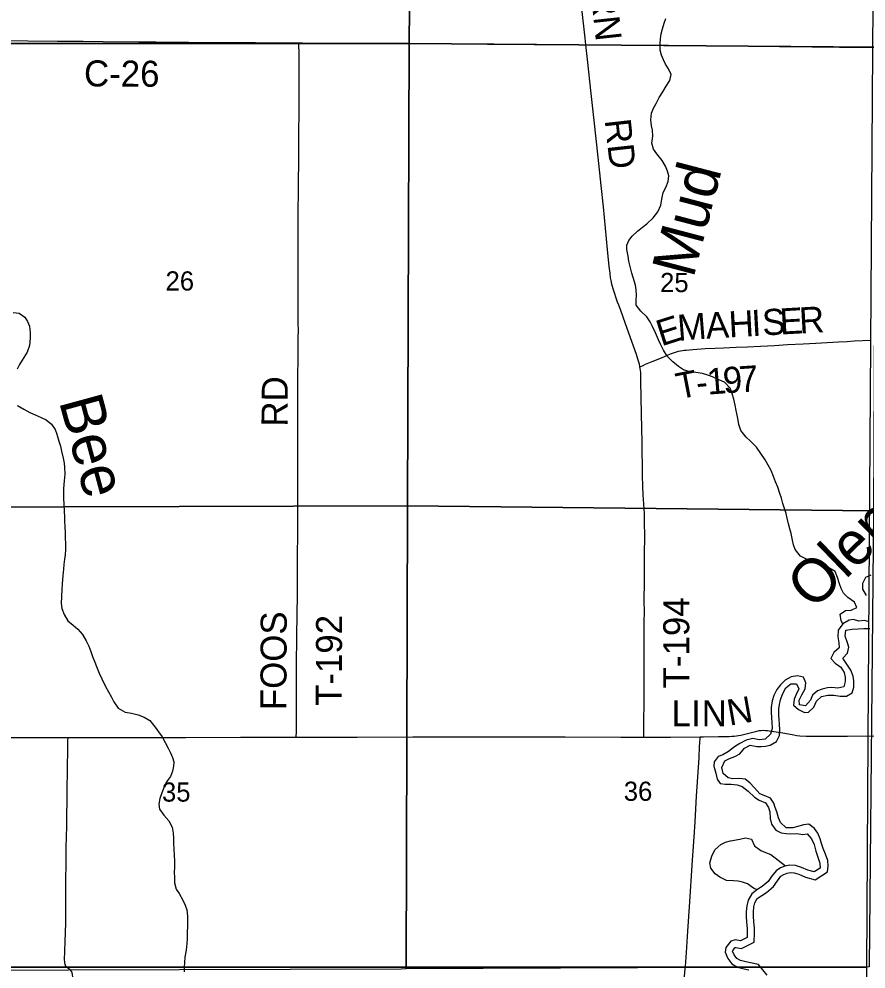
# Model space of a CAD drawing. Extents: x 1584893 to 1934202, y 663575 to 1091909.
# Drawn here: x 1831624 to 1841383, y 963802 to 974741 of the extents above; entities that cross this region are included whole.
import ezdxf

# ---------------------------------------------------------------- set-up
doc = ezdxf.new("R2010")
doc.units = 0
for name, color, linetype in [('GM_X_County_Road', 7, 'Continuous'), ('GM_X_County_Road_Text', 7, 'Continuous'), ('GM_X_Major_River', 7, 'Continuous'), ('GM_X_Major_River_Text', 7, 'Continuous'), ('GM_X_Minor_River', 7, 'Continuous'), ('GM_X_Minor_River_Text', 7, 'Continuous'), ('GM_X_Section', 7, 'Continuous'), ('GM_X_Section_Text', 7, 'Continuous'), ('GM_X_Township', 7, 'Continuous'), ('GM_X_Township_Road', 7, 'Continuous'), ('GM_X_Township_Road_Text', 7, 'Continuous')]:
    doc.layers.add(name, color=color, linetype=linetype)

msp = doc.modelspace()

# ---------------------------------------------------------------- linework, layer by layer
at = {"layer": 'GM_X_County_Road'}
for points in [[(1829612, 974477), (1829870, 974482), (1830198, 974485), (1830772, 974494), (1831035, 974495), (1831428, 974492), (1831724, 974489), (1832068, 974485), (1832364, 974485), (1832593, 974481), (1833003, 974478), (1833200, 974476), (1833578, 974474), (1834004, 974472), (1834349, 974469), (1834579, 974468), (1834847, 974468)], [(1834847, 974468), (1834890, 974468), (1835399, 974462), (1835711, 974460), (1836088, 974458), (1836367, 974457), (1836728, 974454), (1837023, 974452), (1837269, 974450), (1837565, 974448), (1837729, 974448), (1838139, 974444), (1838155, 974444)], [(1838155, 974444), (1838418, 974444), (1838648, 974441), (1838861, 974440), (1839107, 974439), (1839501, 974434), (1839878, 974430), (1840174, 974426), (1840387, 974425), (1840764, 974422), (1841076, 974417), (1841289, 974415), (1841535, 974415), (1841560, 974416)], [(1829537, 966472), (1829663, 966471), (1830204, 966469), (1830877, 966467), (1831402, 966466), (1832059, 966467), (1832189, 966467)], [(1832189, 966467), (1832649, 966467), (1833289, 966467), (1833543, 966468), (1834176, 966471), (1834717, 966471), (1834819, 966471)], [(1834819, 966471), (1835045, 966472), (1835521, 966473), (1836161, 966474), (1836883, 966474), (1837195, 966474), (1837917, 966474), (1838557, 966473), (1838822, 966473)], [(1838822, 966473), (1839131, 966473), (1839470, 966475)], [(1839302, 963830), (1839314, 963993), (1839331, 964238), (1839350, 964516), (1839385, 965056), (1839403, 965318), (1839413, 965498), (1839431, 965793), (1839459, 966234), (1839466, 966365), (1839468, 966406), (1839470, 966459), (1839470, 966475)], [(1839470, 966475), (1839509, 966475), (1839683, 966477), (1839768, 966478), (1839805, 966479), (1839836, 966481), (1839865, 966483), (1839892, 966485), (1839914, 966489), (1839942, 966494), (1840047, 966520), (1840126, 966541), (1840152, 966547), (1840175, 966549), (1840201, 966550), (1840223, 966549), (1840249, 966547), (1840287, 966542), (1840321, 966538), (1840374, 966530), (1840449, 966517), (1840552, 966497), (1840585, 966492), (1840620, 966488), (1840693, 966483), (1840750, 966482), (1841169, 966484), (1841473, 966488)], [(1839201, 962564), (1839211, 962655), (1839219, 962740), (1839233, 962869), (1839244, 962983), (1839254, 963096), (1839258, 963152), (1839260, 963188), (1839262, 963242), (1839264, 963276), (1839271, 963411), (1839281, 963568), (1839289, 963666), (1839297, 963764), (1839302, 963830)]]:
    msp.add_lwpolyline(points, dxfattribs=at)
at = {"layer": 'GM_X_Major_River'}
for points in [[(1841438, 968337), (1841377, 968310), (1841344, 968242), (1841344, 968174), (1841383, 968103)], [(1841418, 967798), (1841367, 967813), (1841301, 967808), (1841239, 967825), (1841189, 967818), (1841116, 967778), (1841060, 967703), (1841057, 967627), (1841069, 967556), (1841072, 967498), (1841011, 967445), (1840978, 967378), (1841026, 967322), (1841093, 967279), (1841130, 967214), (1841141, 967162), (1841142, 967112), (1841127, 967052), (1841058, 967037), (1840989, 967045), (1840938, 967040), (1840876, 967025), (1840824, 967006), (1840765, 966953), (1840742, 966897), (1840686, 966832), (1840616, 966844), (1840614, 966896), (1840643, 966959), (1840680, 967029), (1840688, 967095), (1840661, 967164), (1840594, 967179), (1840521, 967165), (1840452, 967126), (1840399, 967075), (1840356, 967022), (1840319, 966950), (1840302, 966890), (1840290, 966812), (1840291, 966760), (1840293, 966694), (1840298, 966642), (1840303, 966570), (1840281, 966504), (1840220, 966447), (1840152, 966442), (1840077, 966456), (1840000, 966437), (1839929, 966397), (1839869, 966360), (1839799, 966307), (1839733, 966269), (1839680, 966250), (1839633, 966186), (1839630, 966136), (1839652, 966058), (1839667, 965989), (1839702, 965938), (1839758, 965929), (1839828, 965930), (1839897, 965924), (1839955, 965903), (1840026, 965849), (1840098, 965782), (1840153, 965744), (1840223, 965715), (1840260, 965662), (1840273, 965612), (1840279, 965533), (1840292, 965469), (1840342, 965402), (1840407, 965370), (1840461, 965361), (1840515, 965360), (1840587, 965362), (1840653, 965351), (1840705, 965360), (1840756, 965301), (1840784, 965236), (1840805, 965159), (1840827, 965089)], [(1840723, 965468), (1840661, 965463), (1840597, 965442), (1840541, 965426), (1840463, 965429), (1840398, 965489), (1840375, 965543), (1840355, 965610), (1840336, 965662), (1840319, 965713), (1840284, 965770), (1840211, 965801), (1840159, 965819), (1840097, 965888), (1840044, 965945), (1839991, 965986), (1839921, 965994), (1839849, 965991), (1839793, 966003), (1839736, 966052), (1839722, 966122), (1839755, 966198), (1839810, 966225), (1839872, 966248), (1839929, 966281), (1839982, 966344), (1840047, 966380), (1840123, 966365), (1840174, 966362), (1840225, 966367), (1840277, 966378), (1840350, 966422), (1840385, 966490), (1840390, 966556), (1840386, 966622), (1840383, 966676), (1840380, 966726), (1840380, 966797), (1840385, 966847), (1840398, 966902), (1840419, 966968), (1840457, 967038), (1840516, 967084), (1840582, 967087), (1840610, 967026), (1840579, 966963), (1840556, 966909), (1840548, 966841), (1840603, 966788), (1840675, 966756), (1840721, 966761), (1840782, 966816), (1840813, 966884), (1840870, 966939), (1840941, 966955), (1841013, 966956), (1841084, 966942), (1841158, 966943), (1841223, 966983), (1841241, 967047), (1841244, 967121), (1841233, 967174), (1841209, 967244), (1841162, 967312), (1841114, 967379), (1841171, 967438), (1841184, 967508), (1841169, 967558), (1841141, 967635), (1841152, 967703), (1841225, 967715), (1841293, 967718), (1841359, 967723), (1841427, 967723)], [(1840940, 964922), (1840947, 964988), (1840941, 965052), (1840914, 965123), (1840889, 965190), (1840871, 965248), (1840856, 965301), (1840827, 965367), (1840788, 965420), (1840723, 965468)], [(1840827, 965089), (1840850, 965022), (1840855, 964962), (1840786, 964919), (1840714, 964941), (1840639, 964972), (1840571, 964994), (1840504, 964999), (1840449, 964986), (1840399, 964965), (1840346, 964934), (1840293, 964865), (1840254, 964808), (1840186, 964751), (1840136, 964720), (1840067, 964669), (1840023, 964596), (1840008, 964530), (1840000, 964460), (1840003, 964408), (1840006, 964340), (1840012, 964269), (1840015, 964219), (1840012, 964165), (1839935, 964127), (1839876, 964138), (1839825, 964121), (1839768, 964048), (1839759, 963996), (1839791, 963923), (1839836, 963860), (1839903, 963821), (1839979, 963803), (1840032, 963792)], [(1840242, 963732), (1840145, 963852), (1840050, 963874), (1839997, 963885), (1839935, 963899), (1839894, 963923), (1839865, 963965), (1839846, 964007), (1839847, 964013), (1839876, 964049), (1839882, 964051), (1839948, 964039), (1840093, 964112), (1840099, 964219), (1840096, 964276), (1840090, 964345), (1840087, 964412), (1840085, 964458), (1840091, 964516), (1840102, 964564), (1840130, 964612), (1840183, 964650), (1840236, 964683), (1840317, 964751), (1840361, 964816), (1840403, 964870), (1840437, 964890), (1840475, 964906), (1840510, 964914), (1840555, 964911), (1840610, 964893), (1840686, 964861), (1840798, 964828), (1840940, 964922)]]:
    msp.add_lwpolyline(points, dxfattribs=at)
at = {"layer": 'GM_X_Minor_River'}
for points in [[(1838921, 973459), (1838912, 973511), (1838905, 973579), (1838913, 973655), (1838934, 973713), (1838963, 973769), (1839001, 973838), (1839040, 973901), (1839081, 973967), (1839121, 974034), (1839138, 974100), (1839106, 974167), (1839073, 974220), (1839048, 974270), (1839027, 974323), (1839012, 974383), (1839012, 974453), (1839015, 974512), (1839024, 974571), (1839039, 974629), (1839057, 974691), (1839078, 974747)], [(1841116, 967778), (1841095, 967812), (1841084, 967889), (1841145, 967928), (1841213, 967934), (1841276, 967963), (1841251, 968026), (1841172, 968079), (1841123, 968131), (1841095, 968185), (1841076, 968236), (1841053, 968311), (1841027, 968377), (1840954, 968421), (1840878, 968455), (1840813, 968484), (1840751, 968505), (1840698, 968522), (1840627, 968556), (1840566, 968632), (1840547, 968684), (1840537, 968740), (1840520, 968815), (1840505, 968871), (1840490, 968926), (1840474, 968992), (1840461, 969045), (1840425, 969160), (1840409, 969222), (1840390, 969277), (1840365, 969350), (1840341, 969412), (1840318, 969473), (1840288, 969540), (1840255, 969603), (1840220, 969663), (1840172, 969737), (1840119, 969812), (1840051, 969880), (1840000, 969927), (1839939, 970002), (1839919, 970071), (1839910, 970123), (1839897, 970178), (1839886, 970232), (1839876, 970294), (1839859, 970363), (1839842, 970423), (1839818, 970490), (1839751, 970558), (1839680, 970591), (1839615, 970619), (1839561, 970640), (1839499, 970659), (1839422, 970671), (1839356, 970678), (1839280, 970702), (1839221, 970739), (1839158, 970793), (1839092, 970860), (1839049, 970927), (1839013, 970996), (1838992, 971047), (1838958, 971128), (1838923, 971201), (1838896, 971255), (1838857, 971310), (1838787, 971376), (1838736, 971447), (1838734, 971501), (1838739, 971559), (1838734, 971624), (1838727, 971674), (1838701, 971765), (1838684, 971815), (1838664, 971892), (1838651, 971954), (1838644, 972009), (1838626, 972085), (1838625, 972137), (1838650, 972189), (1838689, 972240), (1838750, 972297), (1838807, 972342), (1838858, 972383), (1838929, 972452), (1838983, 972521), (1839019, 972596), (1839030, 972668), (1839046, 972744), (1839075, 972802), (1839104, 972871), (1839110, 972933), (1839097, 972990), (1839074, 973048), (1839033, 973113), (1838971, 973187), (1838934, 973240), (1838914, 973312), (1838925, 973390), (1838921, 973459)], [(1831558, 971362), (1831627, 971355), (1831690, 971309), (1831723, 971259), (1831744, 971202), (1831752, 971126), (1831751, 971065), (1831743, 970983), (1831716, 970904), (1831660, 970813), (1831629, 970761), (1831602, 970708)], [(1831607, 970292), (1831680, 970247), (1831747, 970211), (1831809, 970184), (1831880, 970154), (1831935, 970127), (1831998, 970076), (1832041, 970015), (1832058, 969960), (1832084, 969879), (1832101, 969821), (1832114, 969764), (1832134, 969684), (1832145, 969627), (1832148, 969577), (1832150, 969501), (1832144, 969421), (1832138, 969333), (1832137, 969273), (1832138, 969215), (1832139, 969158), (1832145, 969064), (1832146, 969014), (1832149, 968964), (1832153, 968893), (1832154, 968829), (1832157, 968769), (1832159, 968695), (1832160, 968633), (1832154, 968570), (1832149, 968520), (1832140, 968458), (1832135, 968404), (1832129, 968328), (1832121, 968242), (1832116, 968170), (1832112, 968092), (1832111, 968012), (1832117, 967952), (1832144, 967883), (1832186, 967812), (1832247, 967762), (1832302, 967713), (1832355, 967652), (1832399, 967581), (1832428, 967518), (1832451, 967459), (1832472, 967401), (1832498, 967334), (1832517, 967284), (1832549, 967207), (1832578, 967142)], [(1832578, 967142), (1832622, 967055), (1832655, 966992), (1832690, 966931), (1832716, 966878), (1832767, 966805), (1832846, 966761), (1832920, 966748), (1832995, 966730), (1833065, 966703), (1833130, 966663), (1833194, 966586), (1833231, 966533), (1833274, 966476), (1833308, 966409), (1833343, 966346), (1833370, 966289), (1833391, 966239), (1833408, 966188), (1833405, 966136), (1833391, 966078), (1833370, 966020), (1833325, 965955), (1833293, 965888), (1833270, 965832), (1833245, 965764), (1833233, 965698), (1833242, 965644), (1833293, 965573), (1833349, 965507), (1833390, 965434), (1833400, 965364), (1833403, 965308), (1833404, 965250), (1833408, 965183), (1833413, 965111), (1833414, 965045), (1833414, 964969), (1833413, 964915), (1833416, 964856), (1833416, 964794), (1833433, 964722), (1833468, 964671), (1833510, 964594), (1833539, 964537), (1833558, 964482), (1833564, 964412), (1833565, 964356), (1833566, 964300), (1833562, 964218), (1833561, 964148), (1833557, 964095), (1833548, 964017), (1833536, 963937), (1833529, 963875), (1833526, 963821), (1833525, 963769)], [(1840128, 964714), (1840088, 964731), (1840017, 964781), (1839960, 964802), (1839908, 964813), (1839856, 964816), (1839776, 964820), (1839697, 964860), (1839646, 964899), (1839593, 964964), (1839583, 965026), (1839612, 965112), (1839646, 965176), (1839711, 965234), (1839765, 965263), (1839820, 965278), (1839928, 965296), (1839996, 965311), (1840064, 965297), (1840096, 965220), (1840169, 965165), (1840225, 965143), (1840286, 965120), (1840455, 964988)]]:
    msp.add_lwpolyline(points, dxfattribs=at)
at = {"layer": 'GM_X_Section'}
for points in [[(1830928, 979760), (1836169, 979777), (1836118, 974458), (1830875, 974457)], [(1836169, 979777), (1841535, 979712), (1841497, 974418), (1836118, 974458)], [(1830875, 974457), (1836118, 974458), (1836100, 969135), (1830835, 969120)], [(1836118, 974458), (1841497, 974418), (1841469, 969077), (1836100, 969135)], [(1830835, 969120), (1836100, 969135), (1836085, 963804), (1836027, 963800), (1830913, 963783), (1830763, 963787)], [(1836100, 969135), (1841469, 969077), (1841420, 963828), (1836085, 963804)]]:
    msp.add_lwpolyline(points, close=True, dxfattribs=at)
at = {"layer": 'GM_X_Township'}
msp.add_lwpolyline([(1809388, 963837), (1809397, 965194), (1809409, 966524), (1809470, 974481), (1809490, 979763), (1809554, 985051), (1810918, 985033), (1820580, 985048), (1828627, 985061), (1836217, 985098), (1839819, 985043), (1841171, 985014), (1841533, 985009), (1841532, 984992), (1841496, 979677), (1841459, 974382), (1841436, 971009), (1841405, 966456), (1841387, 963824), (1839237, 963824), (1832077, 963824), (1823776, 963824), (1815539, 963824)], close=True, dxfattribs=at)
msp.add_lwpolyline([(1809298, 953687), (1809358, 958555), (1809388, 963837), (1815539, 963824), (1823776, 963824), (1832077, 963824), (1839237, 963824), (1841387, 963824), (1841392, 961182), (1841394, 960342), (1841397, 958575), (1841402, 956488), (1841392, 953202)], dxfattribs=at)
at = {"layer": 'GM_X_Township_Road'}
for points in [[(1838155, 974444), (1838147, 974519), (1838110, 974861), (1838065, 975269), (1838035, 975546), (1837982, 976035), (1837955, 976264), (1837912, 976655), (1837886, 976900), (1837860, 977128), (1837827, 977421), (1837794, 977698), (1837751, 978073), (1837711, 978415), (1837679, 978659), (1837651, 978871), (1837629, 979033), (1837584, 979391), (1837545, 979717), (1837539, 979763)], [(1834819, 966471), (1834819, 966487), (1834820, 966522), (1834821, 966965), (1834822, 967326), (1834825, 967604), (1834830, 967916), (1834831, 968080), (1834832, 968342), (1834833, 968588), (1834835, 968785), (1834836, 968900), (1834837, 969310), (1834838, 969540), (1834837, 969654), (1834838, 969786), (1834835, 970146), (1834837, 970294), (1834836, 970425), (1834836, 970540), (1834841, 970917), (1834842, 971065), (1834843, 971163), (1834842, 971229), (1834841, 971376), (1834842, 971507), (1834842, 971917), (1834842, 972114), (1834842, 972295), (1834842, 972459), (1834844, 972819), (1834848, 973147), (1834849, 973393), (1834850, 973705), (1834851, 973984), (1834850, 974361), (1834848, 974429), (1834847, 974468)], [(1838778, 970735), (1838772, 970766), (1838759, 970814), (1838739, 970876), (1838650, 971123), (1838583, 971308), (1838553, 971395), (1838534, 971445), (1838521, 971479), (1838512, 971505), (1838501, 971539), (1838488, 971577), (1838469, 971635), (1838454, 971689), (1838446, 971731), (1838440, 971761), (1838433, 971814), (1838425, 971892), (1838406, 972088), (1838359, 972578), (1838332, 972823), (1838295, 973149), (1838249, 973573), (1838216, 973883), (1838174, 974274), (1838155, 974444)], [(1838778, 970735), (1838814, 970752), (1838843, 970766), (1838919, 970798), (1839025, 970841), (1839131, 970885), (1839177, 970901), (1839224, 970914), (1839246, 970919), (1839270, 970923), (1839288, 970926), (1839310, 970929), (1839388, 970936), (1839530, 970945), (1839646, 970951), (1839741, 970955), (1839888, 970961), (1840019, 970967), (1840167, 970975), (1840330, 970983), (1840477, 970992), (1840657, 971001), (1840805, 971008), (1841067, 971024), (1841165, 971029), (1841247, 971034), (1841443, 971041)], [(1838822, 966473), (1838822, 966492), (1838822, 966546), (1838822, 966586), (1838825, 966930), (1838825, 967094), (1838827, 967455), (1838827, 967537), (1838828, 967717), (1838828, 967799), (1838830, 967914), (1838827, 968046), (1838830, 968263), (1838832, 968480), (1838832, 968592), (1838833, 968772), (1838834, 968816), (1838831, 968918), (1838829, 969046), (1838816, 969262), (1838812, 969357), (1838808, 969488), (1838802, 969865), (1838797, 970193), (1838790, 970571), (1838787, 970669), (1838782, 970718), (1838778, 970735)], [(1832158, 963848), (1832155, 963855), (1832151, 963871), (1832150, 963887), (1832149, 963903), (1832157, 964117), (1832162, 964330), (1832164, 964576), (1832164, 964773), (1832165, 964839), (1832167, 965003), (1832169, 965199), (1832173, 965446), (1832178, 965856), (1832181, 966102), (1832185, 966348), (1832188, 966430), (1832189, 966467)], [(1832196, 963805), (1832182, 963815), (1832171, 963826), (1832161, 963840), (1832158, 963848)], [(1832221, 961359), (1832222, 961460), (1832225, 961788), (1832229, 962100), (1832231, 962329), (1832236, 962772), (1832238, 963232), (1832236, 963314), (1832241, 963576), (1832242, 963708), (1832240, 963740), (1832237, 963756), (1832231, 963771), (1832221, 963784), (1832209, 963795), (1832196, 963805)]]:
    msp.add_lwpolyline(points, dxfattribs=at)

# ---------------------------------------------------------------- texts
at = {"layer": 'GM_X_County_Road_Text'}
for s, rotation, p in [('C-26', 359.6571, (1832372, 973965)), ('L', 0, (1839142, 966597)), ('I', 0, (1839367, 966597)), ('N', 0.0366, (1839490, 966597)), ('N', 10.0321, (1839810, 966602))]:
    msp.add_text(s, height=300, rotation=rotation, dxfattribs=at).set_placement(p)
at = {"layer": 'GM_X_Major_River_Text'}
msp.add_text('Olentangy', height=500.1, rotation=44.0104, dxfattribs=at).set_placement((1840773, 967921))
at = {"layer": 'GM_X_Minor_River_Text'}
for s, rotation, p in [('Mud', 75.3134, (1839393, 971747)), ('Bee', 285.2063, (1832082, 970340))]:
    msp.add_text(s, height=500.1, rotation=rotation, dxfattribs=at).set_placement(p)
at = {"layer": 'GM_X_Section_Text'}
for s, p in [('26', (1833312, 971614)), ('25', (1839010, 971596)), ('35', (1833271, 965729)), ('36', (1838592, 965738))]:
    msp.add_text(s, height=221, rotation=0, dxfattribs=at).set_placement(p)
at = {"layer": 'GM_X_Township_Road_Text'}
for s, rotation, p in [('NORTHERN', 276.1598, (1838028, 976734)), ('RD', 276.3948, (1838371, 973576)), ('H', 3.1707, (1839808, 971074)), ('I', 3.1707, (1840071, 971089)), ('S', 3.1709, (1840194, 971096)), ('E', 3.1734, (1840396, 971107)), ('R', 3.1707, (1840620, 971119)), ('E', 17.6516, (1839025, 970970)), ('M', 4.4703, (1839221, 971034)), ('A', 3.1707, (1839544, 971059)), ('1', 4.3336, (1839559, 970415)), ('9', 3.8279, (1839743, 970429)), ('7', 3.7078, (1839927, 970441)), ('T', 11.009, (1839225, 970361)), ('RD', 89.5126, (1834717, 970046)), ('-', 5.598, (1839438, 970403)), ('T-194', 90, (1839346, 967033)), ('FOOS', 89.732, (1834704, 966782)), ('T-192', 89.7216, (1835342, 966830))]:
    msp.add_text(s, height=300, rotation=rotation, dxfattribs=at).set_placement(p)

doc.saveas('drawing.dxf')
